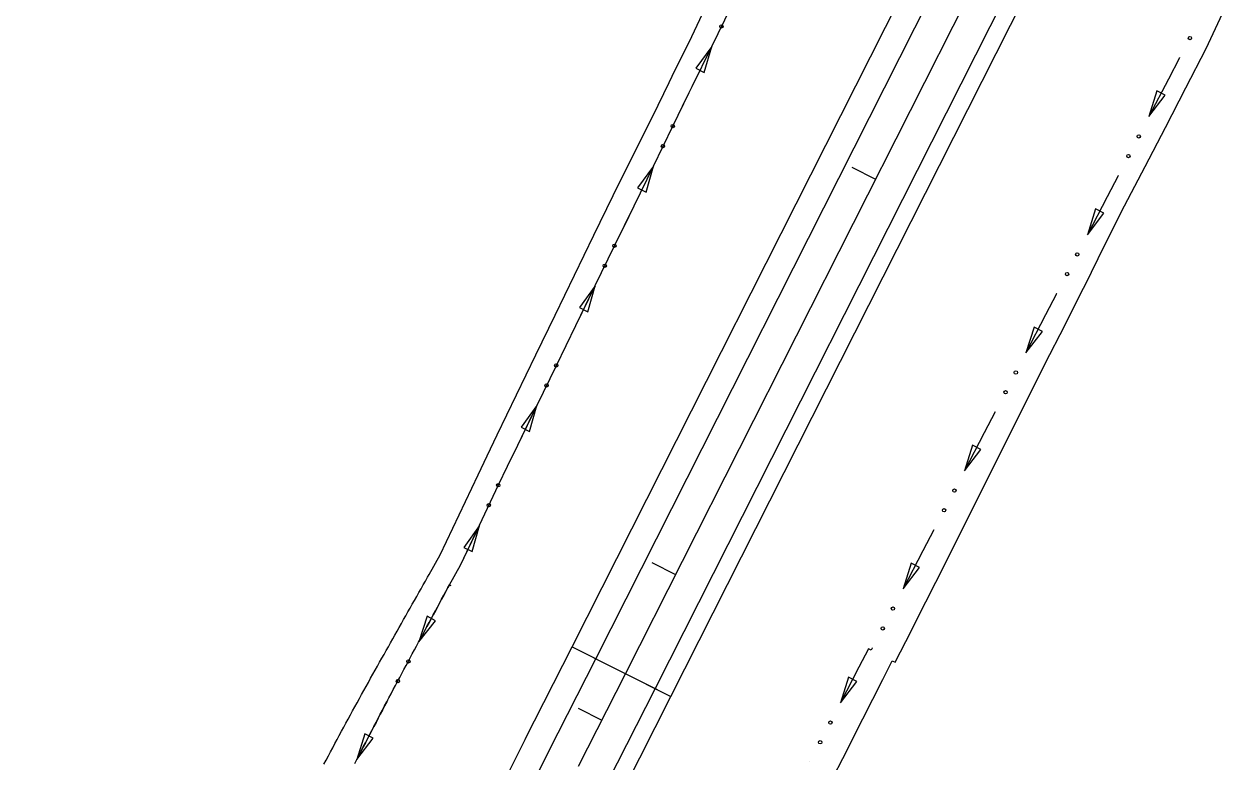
# Model space of a CAD drawing. Extents: x 1611108 to 1749517, y 619561 to 797725.
# Drawn here: x 1713104.8 to 1713375.9, y 759827.4 to 759994 of the extents above; entities that cross this region are included whole.
import ezdxf

# ---------------------------------------------------------------- set-up
doc = ezdxf.new("R2010")
doc.units = 0
for name, color, linetype in [('R_Ditch', 7, 'Continuous'), ('R_Horz Alg', 7, 'Continuous'), ('R_Horz Alg Stationing', 7, 'Continuous'), ('R_Proposed Const Limits', 7, 'Continuous'), ('R_Proposed Road', 7, 'Continuous'), ('R_Proposed_SHLDR', 7, 'Continuous')]:
    doc.layers.add(name, color=color, linetype=linetype)

msp = doc.modelspace()

# ---------------------------------------------------------------- linework, layer by layer
at = {"layer": 'R_Ditch'}
for p, q in [((1713260.02, 759988.9), (1713256.43, 759983.98)), ((1713258.32, 759983.05), (1713260.02, 759988.9)), ((1713256.43, 759983.98), (1713258.32, 759983.05)), ((1713360.5, 759978.87), (1713358.67, 759973.06)), ((1713362.38, 759977.9), (1713360.5, 759978.87)), ((1713358.67, 759973.06), (1713362.38, 759977.9)), ((1713246.84, 759961.91), (1713243.26, 759956.98)), ((1713245.17, 759956.05), (1713246.84, 759961.91)), ((1713243.26, 759956.98), (1713245.17, 759956.05)), ((1713346.63, 759952.23), (1713344.8, 759946.42)), ((1713348.51, 759951.25), (1713346.63, 759952.23)), ((1713344.8, 759946.42), (1713348.51, 759951.25)), ((1713233.7, 759934.9), (1713230.13, 759929.96)), ((1713232.03, 759929.04), (1713233.7, 759934.9)), ((1713230.13, 759929.96), (1713232.03, 759929.04)), ((1713332.76, 759925.58), (1713330.93, 759919.77)), ((1713330.93, 759919.77), (1713334.64, 759924.61)), ((1713334.64, 759924.61), (1713332.76, 759925.58)), ((1713220.56, 759907.88), (1713216.99, 759902.95)), ((1713218.89, 759902.03), (1713220.56, 759907.88)), ((1713216.99, 759902.95), (1713218.89, 759902.03)), ((1713318.9, 759898.94), (1713317.06, 759893.13)), ((1713317.06, 759893.13), (1713320.77, 759897.96)), ((1713320.77, 759897.96), (1713318.9, 759898.94)), ((1713207.55, 759880.81), (1713204.02, 759875.84)), ((1713205.93, 759874.94), (1713207.55, 759880.81)), ((1713204.02, 759875.84), (1713205.93, 759874.94)), ((1713305.03, 759872.29), (1713303.2, 759866.48)), ((1713303.2, 759866.48), (1713306.9, 759871.32)), ((1713306.9, 759871.32), (1713305.03, 759872.29)), ((1713195.78, 759860.31), (1713193.87, 759854.53)), ((1713197.64, 759859.31), (1713195.78, 759860.31)), ((1713193.87, 759854.53), (1713197.64, 759859.31)), ((1713290.86, 759846.59), (1713289.04, 759840.78)), ((1713292.74, 759845.62), (1713290.86, 759846.59)), ((1713289.04, 759840.78), (1713292.74, 759845.62)), ((1713181.68, 759833.77), (1713179.88, 759827.95)), ((1713179.88, 759827.95), (1713183.56, 759832.8)), ((1713183.56, 759832.8), (1713181.68, 759833.77))]:
    msp.add_line(p, q, dxfattribs=at)
for points in [[(1713200.8, 759867.43), (1713203.3, 759871.85), (1713207.59, 759880.89), (1713211.88, 759889.93), (1713213.9, 759894.19), (1713213.91, 759894.2), (1713216.21, 759898.94), (1713220.59, 759907.94), (1713224.96, 759916.93), (1713229.34, 759925.92), (1713233.71, 759934.92), (1713238.09, 759943.91), (1713242.46, 759952.9), (1713246.84, 759961.9), (1713251.21, 759970.89), (1713254.92, 759978.52), (1713255.59, 759979.88), (1713260, 759988.86), (1713264.41, 759997.83)], [(1713253.42, 759975.43), (1713254.92, 759978.52), (1713255.59, 759979.88), (1713260, 759988.86), (1713260.02, 759988.9)], [(1713365.59, 759986.37), (1713363.08, 759981.54), (1713358.67, 759973.06)], [(1713365.61, 759986.4), (1713365.59, 759986.37)], [(1713253.4, 759975.4), (1713253.42, 759975.43)], [(1713240.28, 759948.42), (1713242.46, 759952.9), (1713246.84, 759961.9), (1713246.84, 759961.91)], [(1713351.74, 759959.76), (1713351.73, 759959.72)], [(1713351.72, 759959.72), (1713349.23, 759954.93), (1713344.8, 759946.42)], [(1713240.26, 759948.39), (1713240.28, 759948.42)], [(1713227.14, 759921.41), (1713229.34, 759925.92), (1713233.7, 759934.9)], [(1713337.86, 759933.08), (1713335.38, 759928.31), (1713330.93, 759919.77)], [(1713337.87, 759933.11), (1713337.86, 759933.08)], [(1713227.12, 759921.37), (1713227.14, 759921.41)], [(1713214, 759894.4), (1713216.21, 759898.94), (1713220.56, 759907.88)], [(1713323.99, 759906.43), (1713321.53, 759901.7), (1713317.06, 759893.13)], [(1713324.01, 759906.47), (1713323.99, 759906.43)], [(1713213.98, 759894.36), (1713214, 759894.4)], [(1713200.8, 759867.43), (1713203.3, 759871.85), (1713207.55, 759880.81)], [(1713310.12, 759879.79), (1713307.67, 759875.09), (1713303.2, 759866.48)], [(1713310.14, 759879.82), (1713310.12, 759879.79)], [(1713179.44, 759827.08), (1713179.91, 759828.01), (1713180.39, 759828.94), (1713180.86, 759829.87), (1713181.34, 759830.8), (1713181.82, 759831.73), (1713182.3, 759832.65), (1713182.77, 759833.58), (1713183.25, 759834.51), (1713183.74, 759835.43), (1713184.22, 759836.36), (1713184.7, 759837.29), (1713185.18, 759838.21), (1713185.67, 759839.13), (1713186.15, 759840.06), (1713186.64, 759840.98), (1713187.13, 759841.91), (1713187.62, 759842.83), (1713188.1, 759843.75), (1713188.59, 759844.67), (1713189.08, 759845.59), (1713189.58, 759846.51), (1713190.06, 759847.41), (1713190.53, 759848.29), (1713191, 759849.17), (1713191.47, 759850.05), (1713191.95, 759850.93), (1713192.42, 759851.82), (1713192.89, 759852.7), (1713193.36, 759853.58), (1713193.84, 759854.46), (1713194.31, 759855.34), (1713194.78, 759856.22), (1713195.26, 759857.11), (1713195.73, 759857.99), (1713196.2, 759858.87), (1713196.67, 759859.75), (1713197.15, 759860.63), (1713197.62, 759861.51), (1713198.09, 759862.39), (1713198.56, 759863.28), (1713199.04, 759864.16), (1713199.51, 759865.04), (1713199.98, 759865.92), (1713200.46, 759866.8), (1713200.79, 759867.43), (1713201.12, 759867.27)], [(1713200.79, 759867.43), (1713200.46, 759866.8), (1713199.98, 759865.92), (1713199.51, 759865.04), (1713199.04, 759864.16), (1713198.56, 759863.28), (1713198.09, 759862.39), (1713197.62, 759861.51), (1713197.15, 759860.63), (1713196.67, 759859.75), (1713196.2, 759858.87), (1713195.73, 759857.99), (1713195.26, 759857.11), (1713194.78, 759856.22), (1713194.31, 759855.34), (1713193.87, 759854.53)], [(1713296.25, 759853.14), (1713296.01, 759852.67), (1713295.36, 759852.99), (1713293.19, 759848.79), (1713289.04, 759840.78)], [(1713296.27, 759853.18), (1713296.25, 759853.14)], [(1713186.79, 759841.26), (1713186.64, 759840.98), (1713186.15, 759840.06), (1713185.67, 759839.13), (1713185.18, 759838.21), (1713184.7, 759837.29), (1713184.22, 759836.36), (1713183.74, 759835.43), (1713183.25, 759834.51), (1713182.77, 759833.58), (1713182.3, 759832.65), (1713181.82, 759831.73), (1713181.34, 759830.8), (1713180.86, 759829.87), (1713180.39, 759828.94), (1713179.91, 759828.01), (1713179.88, 759827.95)], [(1713186.81, 759841.3), (1713186.79, 759841.26)], [(1713282.15, 759827.45), (1713282.14, 759827.42)]]:
    msp.add_lwpolyline(points, dxfattribs=at)
for centre in [(1713262.19, 759993.41), (1713367.94, 759990.81), (1713251.19, 759970.93), (1713356.39, 759968.61), (1713249, 759966.43), (1713354.08, 759964.16), (1713238.05, 759943.92), (1713342.52, 759941.96), (1713235.86, 759939.41), (1713340.21, 759937.52), (1713224.91, 759916.91), (1713328.65, 759915.32), (1713222.72, 759912.4), (1713326.34, 759910.87), (1713211.81, 759889.87), (1713314.78, 759888.67), (1713209.66, 759885.35), (1713312.47, 759884.23), (1713300.92, 759862.03), (1713298.6, 759857.58), (1713191.54, 759850.1), (1713189.17, 759845.68), (1713286.78, 759836.31), (1713284.48, 759831.86)]:
    msp.add_circle(centre, 0.375, dxfattribs=at)
at = {"layer": 'R_Horz Alg'}
for p, q in [((1713240.51, 759847.35), (1713355.53, 760074.71)), ((1713229.96, 759826.5), (1713240.51, 759847.35))]:
    msp.add_line(p, q, dxfattribs=at)
at = {"layer": 'R_Horz Alg Stationing'}
for points in [[(1713291.61, 759961.66), (1713296.97, 759958.95)], [(1713246.47, 759872.43), (1713251.83, 759869.72)], [(1713233.37, 759850.96), (1713247.65, 759843.74)], [(1713233.37, 759850.96), (1713247.65, 759843.74)], [(1713229.87, 759839.6), (1713235.22, 759836.89)]]:
    msp.add_lwpolyline(points, dxfattribs=at)
at = {"layer": 'R_Proposed Const Limits'}
for points in [[(1713196.23, 759869.75), (1713198.72, 759874.17), (1713203, 759883.21), (1713207.27, 759892.26), (1713209.29, 759896.53), (1713209.29, 759896.54), (1713211.59, 759901.28), (1713215.95, 759910.28), (1713220.31, 759919.28), (1713224.67, 759928.28), (1713229.04, 759937.28), (1713233.41, 759946.28), (1713237.78, 759955.27), (1713242.18, 759964.25), (1713246.68, 759973.19), (1713250.4, 759980.8), (1713251.07, 759982.17), (1713255.48, 759991.15), (1713259.75, 760000.19)], [(1713287.42, 759823.98), (1713289.57, 759828.21), (1713294.1, 759837.13), (1713298.63, 759846.04), (1713300.77, 759850.25), (1713301.41, 759849.94), (1713303.81, 759854.63), (1713308.36, 759863.54), (1713312.85, 759872.47), (1713317.32, 759881.42), (1713321.78, 759890.36), (1713326.25, 759899.31), (1713330.72, 759908.25), (1713335.23, 759917.18), (1713339.75, 759926.1), (1713343.58, 759933.67), (1713344.27, 759935.02), (1713348.66, 759944.01), (1713353.16, 759952.94), (1713357.83, 759961.78), (1713362.45, 759970.65), (1713367.06, 759979.53), (1713371.64, 759988.42), (1713375.86, 759997.49)], [(1713172.48, 759826.93), (1713172.97, 759827.86), (1713173.46, 759828.79), (1713173.96, 759829.71), (1713174.45, 759830.64), (1713174.95, 759831.56), (1713175.45, 759832.49), (1713175.94, 759833.41), (1713176.44, 759834.34), (1713176.94, 759835.26), (1713177.44, 759836.19), (1713177.95, 759837.11), (1713178.45, 759838.03), (1713178.95, 759838.95), (1713179.45, 759839.87), (1713179.96, 759840.79), (1713180.47, 759841.71), (1713180.97, 759842.63), (1713181.48, 759843.55), (1713181.99, 759844.47), (1713182.5, 759845.39), (1713183.01, 759846.31), (1713183.52, 759847.22), (1713184.03, 759848.14), (1713184.54, 759849.06), (1713185.04, 759849.94), (1713185.54, 759850.82), (1713186.03, 759851.69), (1713186.52, 759852.56), (1713187.01, 759853.43), (1713187.5, 759854.3), (1713187.99, 759855.18), (1713188.49, 759856.05), (1713188.98, 759856.92), (1713189.47, 759857.79), (1713189.96, 759858.66), (1713190.45, 759859.54), (1713190.94, 759860.41), (1713191.44, 759861.28), (1713191.93, 759862.15), (1713192.42, 759863.02), (1713192.91, 759863.89), (1713193.4, 759864.77), (1713193.89, 759865.64), (1713194.39, 759866.51), (1713194.88, 759867.38), (1713195.37, 759868.25), (1713195.86, 759869.13), (1713196.21, 759869.75), (1713196.23, 759869.75)]]:
    msp.add_lwpolyline(points, dxfattribs=at)
at = {"layer": 'R_Proposed Road'}
for p, q in [((1713233.82, 759850.73), (1713348.83, 760078.1)), ((1713247.2, 759843.96), (1713362.22, 760071.33)), ((1713223.27, 759829.88), (1713233.82, 759850.73)), ((1713236.66, 759823.11), (1713247.2, 759843.96))]:
    msp.add_line(p, q, dxfattribs=at)
msp.add_arc((1714159.53, 759356.26), 1049.24, 153.16667, 178.28394, dxfattribs=at)
at = {"layer": 'R_Proposed_SHLDR'}
for p, q in [((1713228.47, 759853.44), (1713343.48, 760080.81)), ((1713250.77, 759842.16), (1713365.79, 760069.52)), ((1713217.92, 759832.59), (1713228.47, 759853.44)), ((1713228.47, 759853.44), (1713250.77, 759842.16)), ((1713240.23, 759821.31), (1713250.77, 759842.16))]:
    msp.add_line(p, q, dxfattribs=at)
msp.add_arc((1714159.53, 759356.26), 1055.24, 153.16667, 178.28394, dxfattribs=at)

doc.saveas('drawing.dxf')
